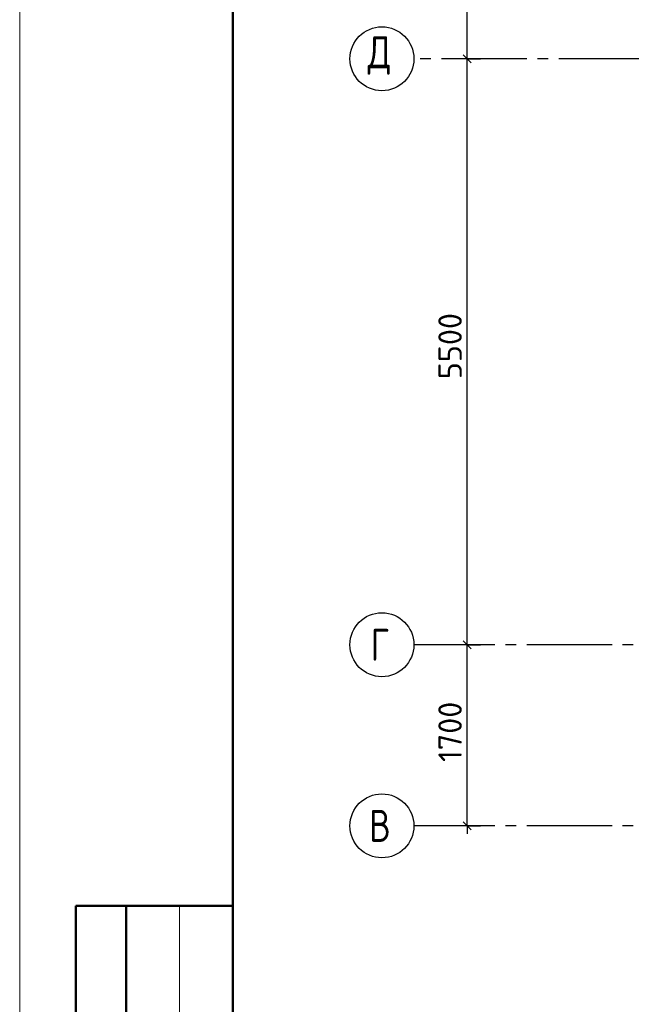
# Model space of a CAD drawing. Header units: millimetres. Extents: x 40580 to 1930067, y -240640 to 81020.
# Tile 502 of 656: x 1187614 to 1193355, y -224975 to -215733. Entities that reach past the tile are written whole.
import ezdxf

# ---------------------------------------------------------------- set-up
doc = ezdxf.new("R2010")
doc.units = ezdxf.units.MM
doc.linetypes.add('______5', pattern=[1100, 800, -100, 100, -100])
doc.linetypes.add('CENTER', pattern=[2, 1.25, -0.25, 0.25, -0.25])
doc.layers.add('Standard', color=7, linetype='Continuous', lineweight=25)
doc.layers.add('ОСИ', color=7, linetype='CENTER', lineweight=15)
doc.styles.add('ISOCPEUR', font='isocpeur.ttf')

msp = doc.modelspace()

# ---------------------------------------------------------------- linework, layer by layer
at = {"layer": 'Standard', "color": 7, "linetype": 'Continuous', "lineweight": -3, "transparency": 33554687}
for p, q in [((1191813.9, -216099.7), (1191813.9, -214799.7)), ((1191813.9, -221599.7), (1191813.9, -216099.7)), ((1191813.9, -223299.7), (1191813.9, -223374.7))]:
    msp.add_line(p, q, dxfattribs=at)
at = {"layer": 'Standard', "color": 7, "linetype": 'Continuous', "lineweight": 25, "transparency": 33554687}
for p, q in [((1191851.4, -216137.2), (1191776.4, -216062.2)), ((1191851.4, -221637.2), (1191776.4, -221562.2)), ((1191851.4, -223337.2), (1191776.4, -223262.2))]:
    msp.add_line(p, q, dxfattribs=at)
at = {"layer": 'Standard', "color": 251, "linetype": 'Continuous', "lineweight": -3, "true_color": 0x656565, "transparency": 33554687}
for p, q in [((1191813.9, -216099.7), (1191688.9, -216099.7)), ((1191813.9, -216099.7), (1191938.9, -216099.7)), ((1191813.9, -216099.7), (1191813.9, -216099.7)), ((1191813.9, -221599.7), (1191688.9, -221599.7)), ((1191813.9, -221599.7), (1191938.9, -221599.7)), ((1191813.9, -221599.7), (1191813.9, -221599.7)), ((1191813.9, -223299.7), (1191688.9, -223299.7)), ((1191813.9, -223299.7), (1191938.9, -223299.7)), ((1191813.9, -223299.7), (1191813.9, -223299.7))]:
    msp.add_line(p, q, dxfattribs=at)
at = {"layer": 'Standard', "color": 7, "linetype": 'Continuous', "lineweight": 50, "transparency": 33554687}
for p, q in [((1189613.9, -224049.7), (1188140.7, -224049.7)), ((1188140.7, -224049.7), (1188140.7, -230549.7)), ((1188140.7, -224049.7), (1188140.7, -230549.7)), ((1188613.9, -224049.7), (1188613.9, -230549.7))]:
    msp.add_line(p, q, dxfattribs=at)
at = {"layer": 'Standard', "color": 7, "linetype": 'Continuous', "lineweight": 13, "transparency": 33554687}
msp.add_line((1189113.9, -224049.7), (1189113.9, -230549.7), dxfattribs=at)
msp.add_lwpolyline([(1187613.9, -239549.7), (1229613.9, -239549.7), (1229613.9, -209849.7), (1187613.9, -209849.7), (1187613.9, -239549.7)], close=True, dxfattribs=at)
at = {"layer": 'Standard', "color": 7, "linetype": 'Continuous', "lineweight": 50, "transparency": 33554687}
msp.add_lwpolyline([(1189613.9, -210349.7), (1229113.9, -210349.7), (1229113.9, -239049.7), (1189613.9, -239049.7), (1189613.9, -210349.7)], close=True, dxfattribs=at)
at = {"layer": 'Standard', "color": 7, "linetype": 'Continuous', "lineweight": -3, "transparency": 33554687}
msp.add_lwpolyline([(1191813.9, -223299.7), (1191813.9, -222796.6), (1191813.9, -222796.6), (1191813.9, -221599.7)], dxfattribs=at)
at = {"layer": 'ОСИ', "color": 8, "linetype": '______5', "lineweight": -3, "transparency": 33554687}
for p, q in [((1223173.9, -216099.7), (1191313.9, -216099.7)), ((1223173.9, -216099.7), (1191313.9, -216099.7)), ((1222873.9, -221599.7), (1191313.9, -221599.7)), ((1222873.9, -223299.7), (1191313.9, -223299.7))]:
    msp.add_line(p, q, dxfattribs=at)
at = {"layer": 'ОСИ', "color": 7, "linetype": 'Continuous', "lineweight": -3, "transparency": 33554687}
for centre in [(1191013.9, -216099.7), (1191013.9, -216099.7), (1191013.9, -221599.7), (1191013.9, -223299.7)]:
    msp.add_circle(centre, 300, dxfattribs=at)

# ---------------------------------------------------------------- texts
at = {"layer": 'Standard', "color": 7, "linetype": 'Continuous', "lineweight": 25, "transparency": 33554687, "char_height": 220, "attachment_point": 7, "rotation": 90, "style": 'ISOCPEUR'}
for s, insert, width in [('5500', (1191763.9, -219107.8), 641.476), ('1700', (1191763.8, -222700), 625.735)]:
    msp.add_mtext(s, dxfattribs=dict(at, insert=insert, width=width))
at = {"layer": 'ОСИ', "color": 7, "linetype": 'Continuous', "lineweight": 25, "transparency": 33554687, "char_height": 300, "attachment_point": 7, "style": 'ISOCPEUR'}
for s, insert, width in [('\\W0.82;Д', (1190878.9, -216249.7), 392.649), ('\\W0.78;Г', (1190908.9, -221749.7), 326.834), ('\\W0.80;В', (1190893.9, -223449.7), 359.83)]:
    msp.add_mtext(s, dxfattribs=dict(at, insert=insert, width=width))

doc.saveas('drawing.dxf')
